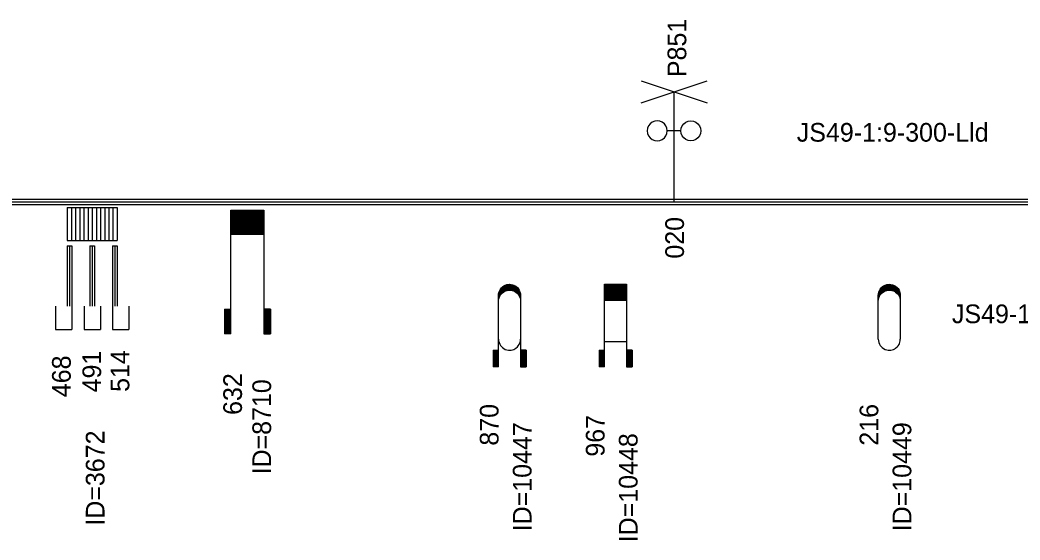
# Model space of a CAD drawing. Extents: x 2 to 10148, y 0 to 380.
# Drawn here: x 5043.1 to 5134, y 94.2 to 141.5 of the extents above; entities that cross this region are included whole.
import ezdxf

# ---------------------------------------------------------------- set-up
doc = ezdxf.new("R2010")
doc.units = 0
for name, color, linetype in [('CARA_S_OBJEKTY', 7, 'Continuous'), ('OBJEKTY_TEXT', 7, 'Continuous'), ('OBJEKTY_TVAR', 7, 'Continuous')]:
    doc.layers.add(name, color=color, linetype=linetype)

msp = doc.modelspace()

# ---------------------------------------------------------------- linework, layer by layer
at = {"layer": 'CARA_S_OBJEKTY'}
for p, q in [((4045.76, 125.25), (5128.601, 125.25)), ((4045.76, 125), (5128.601, 125)), ((4045.76, 124.75), (5128.601, 124.75)), ((5128.6, 125.25), (5974.91, 125.25)), ((5128.6, 125), (5974.91, 125)), ((5128.6, 124.75), (5974.91, 124.75))]:
    msp.add_line(p, q, dxfattribs=at)
at = {"layer": 'OBJEKTY_TVAR'}
for p, q in [((5099.568, 134), (5105.568, 136)), ((5099.568, 136), (5105.568, 134)), ((5102.568, 125), (5102.568, 135)), ((5100.251, 131.922), (5100.161, 131.702)), ((5100.401, 132.112), (5100.251, 131.922)), ((5100.591, 132.252), (5100.401, 132.112)), ((5100.811, 132.342), (5100.591, 132.252)), ((5101.041, 132.382), (5100.811, 132.342)), ((5101.281, 132.342), (5101.041, 132.382)), ((5101.501, 132.252), (5101.281, 132.342)), ((5101.691, 132.112), (5101.501, 132.252)), ((5101.831, 131.922), (5101.691, 132.112)), ((5101.921, 131.702), (5101.831, 131.922)), ((5103.221, 131.702), (5103.311, 131.922)), ((5103.311, 131.922), (5103.451, 132.112)), ((5103.451, 132.112), (5103.641, 132.252)), ((5103.641, 132.252), (5103.861, 132.342)), ((5103.861, 132.342), (5104.101, 132.382)), ((5104.101, 132.382), (5104.331, 132.342)), ((5104.331, 132.342), (5104.551, 132.252)), ((5104.551, 132.252), (5104.741, 132.112)), ((5104.741, 132.112), (5104.891, 131.922)), ((5104.891, 131.922), (5104.981, 131.702)), ((5100.161, 131.702), (5100.131, 131.462)), ((5100.131, 131.462), (5100.161, 131.232)), ((5100.161, 131.232), (5100.251, 131.012)), ((5100.251, 131.012), (5100.401, 130.822)), ((5101.691, 130.822), (5101.831, 131.012)), ((5101.831, 131.012), (5101.921, 131.232)), ((5101.951, 131.462), (5101.921, 131.702)), ((5101.921, 131.232), (5101.951, 131.462)), ((5103.191, 131.462), (5101.951, 131.462)), ((5103.191, 131.462), (5103.221, 131.702)), ((5103.221, 131.232), (5103.191, 131.462)), ((5103.311, 131.012), (5103.221, 131.232)), ((5103.451, 130.822), (5103.311, 131.012)), ((5104.891, 131.012), (5104.741, 130.822)), ((5104.981, 131.232), (5104.891, 131.012)), ((5104.981, 131.702), (5105.011, 131.462)), ((5105.011, 131.462), (5104.981, 131.232)), ((5100.401, 130.822), (5100.591, 130.672)), ((5100.591, 130.672), (5100.811, 130.582)), ((5100.811, 130.582), (5101.041, 130.552)), ((5101.041, 130.552), (5101.281, 130.582)), ((5101.281, 130.582), (5101.501, 130.672)), ((5101.501, 130.672), (5101.691, 130.822)), ((5103.641, 130.672), (5103.451, 130.822)), ((5103.861, 130.582), (5103.641, 130.672)), ((5104.101, 130.552), (5103.861, 130.582)), ((5104.331, 130.582), (5104.101, 130.552)), ((5104.551, 130.672), (5104.331, 130.582)), ((5104.741, 130.822), (5104.551, 130.672)), ((5047.408, 124.5), (5047.408, 121.5)), ((5047.408, 124.5), (5049.687, 124.5)), ((5047.788, 124.5), (5047.788, 121.5)), ((5048.168, 124.5), (5048.168, 121.5)), ((5048.548, 124.5), (5048.548, 121.5)), ((5048.928, 124.5), (5048.928, 121.5)), ((5049.307, 124.5), (5049.307, 121.5)), ((5049.687, 124.5), (5049.687, 121.5)), ((5049.687, 124.5), (5049.687, 121.5)), ((5049.687, 124.5), (5051.942, 124.5)), ((5050.063, 124.5), (5050.063, 121.5)), ((5050.439, 124.5), (5050.439, 121.5)), ((5050.815, 124.5), (5050.815, 121.5)), ((5051.19, 124.5), (5051.19, 121.5)), ((5051.566, 124.5), (5051.566, 121.5)), ((5051.942, 124.5), (5051.942, 121.5)), ((5062.295, 124.25), (5065.295, 124.25)), ((5062.295, 113), (5062.295, 124.25)), ((5062.295, 124.17), (5065.295, 124.17)), ((5062.295, 124.1), (5065.295, 124.1)), ((5062.295, 124.02), (5065.295, 124.02)), ((5062.295, 123.95), (5065.295, 123.95)), ((5062.295, 123.87), (5065.295, 123.87)), ((5062.295, 123.8), (5065.295, 123.8)), ((5062.295, 123.72), (5065.295, 123.72)), ((5062.295, 123.65), (5065.295, 123.65)), ((5065.295, 124.25), (5065.295, 113)), ((5062.295, 123.57), (5065.295, 123.57)), ((5062.295, 123.5), (5065.295, 123.5)), ((5062.295, 123.42), (5065.295, 123.42)), ((5062.295, 123.35), (5065.295, 123.35)), ((5062.295, 123.27), (5065.295, 123.27)), ((5062.295, 123.2), (5065.295, 123.2)), ((5062.295, 123.12), (5065.295, 123.12)), ((5062.295, 123.05), (5065.295, 123.05)), ((5062.295, 122.97), (5065.295, 122.97)), ((5062.295, 122.9), (5065.295, 122.9)), ((5062.295, 122.82), (5065.295, 122.82)), ((5062.295, 122.75), (5065.295, 122.75)), ((5062.295, 122.67), (5065.295, 122.67)), ((5062.295, 122.6), (5065.295, 122.6)), ((5062.295, 122.52), (5065.295, 122.52)), ((5062.295, 122.45), (5065.295, 122.45)), ((5062.295, 122.37), (5065.295, 122.37)), ((5062.295, 122.3), (5065.295, 122.3)), ((5062.295, 122.22), (5065.295, 122.22)), ((5062.295, 122.15), (5065.295, 122.15)), ((5062.295, 122.07), (5065.295, 122.07)), ((5047.408, 121.5), (5049.687, 121.5)), ((5047.408, 121), (5047.408, 115.5)), ((5047.408, 121), (5047.837, 121)), ((5047.622, 121), (5047.622, 115.5)), ((5047.837, 121), (5047.837, 115.5)), ((5049.473, 121), (5049.473, 115.5)), ((5049.473, 121), (5049.902, 121)), ((5049.687, 121.5), (5051.942, 121.5)), ((5049.687, 121), (5049.687, 115.5)), ((5049.902, 121), (5049.902, 115.5)), ((5051.513, 121), (5051.513, 115.5)), ((5051.513, 121), (5051.942, 121)), ((5051.728, 121), (5051.728, 115.5)), ((5051.942, 121), (5051.942, 115.5)), ((5086.967, 117.26), (5087.097, 117.35)), ((5087.017, 117.3), (5088.217, 117.3)), ((5087.087, 117.35), (5088.147, 117.35)), ((5087.097, 117.35), (5087.227, 117.42)), ((5087.177, 117.4), (5088.057, 117.4)), ((5087.227, 117.42), (5087.257, 117.43)), ((5087.257, 117.43), (5087.377, 117.47)), ((5087.307, 117.45), (5087.927, 117.45)), ((5087.377, 117.47), (5087.517, 117.49)), ((5087.517, 117.49), (5087.627, 117.5)), ((5087.627, 117.5), (5087.757, 117.49)), ((5087.757, 117.49), (5087.887, 117.46)), ((5087.887, 117.46), (5087.997, 117.43)), ((5087.997, 117.43), (5088.107, 117.37)), ((5088.107, 117.37), (5088.177, 117.32)), ((5088.177, 117.32), (5088.327, 117.21)), ((5096.256, 110), (5096.256, 117.5)), ((5096.256, 117.5), (5098.256, 117.5)), ((5096.256, 117.45), (5098.256, 117.45)), ((5096.256, 117.4), (5098.256, 117.4)), ((5096.256, 117.35), (5098.256, 117.35)), ((5096.256, 117.3), (5098.256, 117.3)), ((5098.256, 117.5), (5098.256, 110)), ((5121.49, 117.26), (5121.62, 117.35)), ((5121.54, 117.3), (5122.74, 117.3)), ((5121.61, 117.35), (5122.67, 117.35)), ((5121.62, 117.35), (5121.75, 117.42)), ((5121.7, 117.4), (5122.58, 117.4)), ((5121.75, 117.42), (5121.78, 117.43)), ((5121.78, 117.43), (5121.9, 117.47)), ((5121.83, 117.45), (5122.45, 117.45)), ((5121.9, 117.47), (5122.04, 117.49)), ((5122.04, 117.49), (5122.15, 117.5)), ((5122.15, 117.5), (5122.28, 117.49)), ((5122.28, 117.49), (5122.41, 117.46)), ((5122.41, 117.46), (5122.52, 117.43)), ((5122.52, 117.43), (5122.63, 117.37)), ((5122.63, 117.37), (5122.7, 117.32)), ((5122.7, 117.32), (5122.85, 117.21)), ((5086.617, 116.5), (5086.627, 116.65)), ((5086.617, 116.55), (5086.797, 116.55)), ((5086.617, 110), (5086.617, 116.5)), ((5086.617, 116.5), (5086.767, 116.5)), ((5086.617, 116.45), (5086.737, 116.45)), ((5086.617, 116.4), (5086.707, 116.4)), ((5086.627, 116.65), (5086.667, 116.81)), ((5086.627, 116.65), (5086.877, 116.65)), ((5086.627, 116.6), (5086.837, 116.6)), ((5086.637, 116.7), (5086.927, 116.7)), ((5086.647, 116.75), (5086.987, 116.75)), ((5086.667, 116.81), (5086.727, 116.95)), ((5086.667, 116.8), (5087.047, 116.8)), ((5086.667, 116.28), (5086.727, 116.43)), ((5086.677, 116.85), (5087.127, 116.85)), ((5086.697, 116.9), (5087.237, 116.9)), ((5086.727, 116.95), (5086.787, 117.06)), ((5086.727, 116.95), (5087.387, 116.95)), ((5086.727, 116.43), (5086.787, 116.53)), ((5086.747, 117), (5088.487, 117)), ((5086.777, 117.05), (5088.457, 117.05)), ((5086.787, 117.06), (5086.877, 117.18)), ((5086.787, 116.53), (5086.877, 116.65)), ((5086.817, 117.1), (5088.417, 117.1)), ((5086.857, 117.15), (5088.377, 117.15)), ((5086.877, 117.18), (5086.967, 117.26)), ((5086.877, 116.65), (5086.967, 116.74)), ((5086.907, 117.2), (5088.327, 117.2)), ((5086.957, 117.25), (5088.277, 117.25)), ((5086.967, 116.74), (5087.097, 116.83)), ((5087.097, 116.83), (5087.227, 116.9)), ((5087.227, 116.9), (5087.257, 116.91)), ((5087.257, 116.91), (5087.377, 116.95)), ((5087.377, 116.95), (5087.517, 116.97)), ((5087.517, 116.97), (5087.627, 116.98)), ((5087.627, 116.98), (5087.757, 116.97)), ((5087.757, 116.97), (5087.887, 116.94)), ((5087.847, 116.95), (5088.507, 116.95)), ((5087.887, 116.94), (5087.997, 116.9)), ((5087.997, 116.9), (5088.107, 116.85)), ((5087.997, 116.9), (5088.537, 116.9)), ((5088.107, 116.85), (5088.557, 116.85)), ((5088.107, 116.85), (5088.177, 116.8)), ((5088.177, 116.8), (5088.327, 116.68)), ((5088.187, 116.8), (5088.567, 116.8)), ((5088.247, 116.75), (5088.587, 116.75)), ((5088.307, 116.7), (5088.597, 116.7)), ((5088.327, 117.21), (5088.407, 117.11)), ((5088.327, 116.68), (5088.407, 116.59)), ((5088.357, 116.65), (5088.607, 116.65)), ((5088.397, 116.6), (5088.607, 116.6)), ((5088.407, 117.11), (5088.497, 116.98)), ((5088.407, 116.59), (5088.497, 116.46)), ((5088.437, 116.55), (5088.617, 116.55)), ((5088.467, 116.5), (5088.617, 116.5)), ((5088.497, 116.98), (5088.537, 116.89)), ((5088.497, 116.46), (5088.537, 116.37)), ((5088.497, 116.45), (5088.617, 116.45)), ((5088.527, 116.4), (5088.617, 116.4)), ((5088.537, 116.89), (5088.577, 116.77)), ((5088.537, 116.37), (5088.577, 116.24)), ((5088.577, 116.77), (5088.607, 116.65)), ((5088.607, 116.65), (5088.617, 116.56)), ((5088.617, 116.56), (5088.617, 116.5)), ((5088.617, 116.5), (5088.617, 110)), ((5096.256, 117.25), (5098.256, 117.25)), ((5096.256, 117.2), (5098.256, 117.2)), ((5096.256, 117.15), (5098.256, 117.15)), ((5096.256, 117.1), (5098.256, 117.1)), ((5096.256, 117.05), (5098.256, 117.05)), ((5096.256, 117), (5098.256, 117)), ((5096.256, 116.95), (5098.256, 116.95)), ((5096.256, 116.9), (5098.256, 116.9)), ((5096.256, 116.85), (5098.256, 116.85)), ((5096.256, 116.8), (5098.256, 116.8)), ((5096.256, 116.75), (5098.256, 116.75)), ((5096.256, 116.7), (5098.256, 116.7)), ((5096.256, 116.65), (5098.256, 116.65)), ((5096.256, 116.6), (5098.256, 116.6)), ((5096.256, 116.55), (5098.256, 116.55)), ((5096.256, 116.5), (5098.256, 116.5)), ((5096.256, 116.45), (5098.256, 116.45)), ((5096.256, 116.4), (5098.256, 116.4)), ((5121.14, 116.5), (5121.15, 116.65)), ((5121.14, 116.55), (5121.32, 116.55)), ((5121.14, 112.5), (5121.14, 116.5)), ((5121.14, 116.5), (5121.29, 116.5)), ((5121.14, 116.45), (5121.26, 116.45)), ((5121.14, 116.4), (5121.23, 116.4)), ((5121.15, 116.65), (5121.19, 116.81)), ((5121.15, 116.65), (5121.4, 116.65)), ((5121.15, 116.6), (5121.36, 116.6)), ((5121.16, 116.7), (5121.45, 116.7)), ((5121.17, 116.75), (5121.51, 116.75)), ((5121.19, 116.81), (5121.25, 116.95)), ((5121.19, 116.8), (5121.57, 116.8)), ((5121.19, 116.28), (5121.25, 116.43)), ((5121.2, 116.85), (5121.65, 116.85)), ((5121.22, 116.9), (5121.76, 116.9)), ((5121.25, 116.95), (5121.31, 117.06)), ((5121.25, 116.95), (5121.91, 116.95)), ((5121.25, 116.43), (5121.31, 116.53)), ((5121.27, 117), (5123.01, 117)), ((5121.3, 117.05), (5122.98, 117.05)), ((5121.31, 117.06), (5121.4, 117.18)), ((5121.31, 116.53), (5121.4, 116.65)), ((5121.34, 117.1), (5122.94, 117.1)), ((5121.38, 117.15), (5122.9, 117.15)), ((5121.4, 117.18), (5121.49, 117.26)), ((5121.4, 116.65), (5121.49, 116.74)), ((5121.43, 117.2), (5122.85, 117.2)), ((5121.48, 117.25), (5122.8, 117.25)), ((5121.49, 116.74), (5121.62, 116.83)), ((5121.62, 116.83), (5121.75, 116.9)), ((5121.75, 116.9), (5121.78, 116.91)), ((5121.78, 116.91), (5121.9, 116.95)), ((5121.9, 116.95), (5122.04, 116.97)), ((5122.04, 116.97), (5122.15, 116.98)), ((5122.15, 116.98), (5122.28, 116.97)), ((5122.28, 116.97), (5122.41, 116.94)), ((5122.37, 116.95), (5123.03, 116.95)), ((5122.41, 116.94), (5122.52, 116.9)), ((5122.52, 116.9), (5123.06, 116.9)), ((5122.52, 116.9), (5122.63, 116.85)), ((5122.63, 116.85), (5123.08, 116.85)), ((5122.63, 116.85), (5122.7, 116.8)), ((5122.7, 116.8), (5122.85, 116.68)), ((5122.71, 116.8), (5123.09, 116.8)), ((5122.77, 116.75), (5123.11, 116.75)), ((5122.83, 116.7), (5123.12, 116.7)), ((5122.85, 117.21), (5122.93, 117.11)), ((5122.85, 116.68), (5122.93, 116.59)), ((5122.88, 116.65), (5123.13, 116.65)), ((5122.92, 116.6), (5123.13, 116.6)), ((5122.93, 117.11), (5123.02, 116.98)), ((5122.93, 116.59), (5123.02, 116.46)), ((5122.96, 116.55), (5123.14, 116.55)), ((5122.99, 116.5), (5123.14, 116.5)), ((5123.02, 116.98), (5123.06, 116.89)), ((5123.02, 116.46), (5123.06, 116.37)), ((5123.02, 116.45), (5123.14, 116.45)), ((5123.05, 116.4), (5123.14, 116.4)), ((5123.06, 116.89), (5123.1, 116.77)), ((5123.06, 116.37), (5123.1, 116.24)), ((5123.1, 116.77), (5123.13, 116.65)), ((5123.13, 116.65), (5123.14, 116.56)), ((5123.14, 116.56), (5123.14, 116.5)), ((5123.14, 116.5), (5123.14, 112.5)), ((5046.337, 115.5), (5046.337, 113.4)), ((5047.837, 115.5), (5047.837, 113.4)), ((5048.937, 115.5), (5048.937, 113.4)), ((5050.437, 115.5), (5050.437, 113.4)), ((5051.513, 115.5), (5051.513, 113.4)), ((5053.013, 115.5), (5053.013, 113.4)), ((5086.617, 116.35), (5086.687, 116.35)), ((5086.617, 116.3), (5086.667, 116.3)), ((5086.617, 116.25), (5086.657, 116.25)), ((5086.617, 116.2), (5086.647, 116.2)), ((5086.617, 116.15), (5086.637, 116.15)), ((5086.617, 115.98), (5086.627, 116.13)), ((5086.617, 116.1), (5086.627, 116.1)), ((5086.627, 116.13), (5086.667, 116.28)), ((5088.547, 116.35), (5088.617, 116.35)), ((5088.567, 116.3), (5088.617, 116.3)), ((5088.577, 116.25), (5088.617, 116.25)), ((5088.577, 116.24), (5088.607, 116.13)), ((5088.587, 116.2), (5088.617, 116.2)), ((5088.597, 116.15), (5088.617, 116.15)), ((5088.607, 116.13), (5088.617, 116.03)), ((5088.607, 116.1), (5088.617, 116.1)), ((5088.617, 116.03), (5088.617, 115.98)), ((5096.256, 116.35), (5098.256, 116.35)), ((5096.256, 116.3), (5098.256, 116.3)), ((5096.256, 116.25), (5098.256, 116.25)), ((5096.256, 116.2), (5098.256, 116.2)), ((5096.256, 116.15), (5098.256, 116.15)), ((5096.256, 116.1), (5098.256, 116.1)), ((5096.256, 116.05), (5098.256, 116.05)), ((5121.14, 116.35), (5121.21, 116.35)), ((5121.14, 116.3), (5121.19, 116.3)), ((5121.14, 116.25), (5121.18, 116.25)), ((5121.14, 116.2), (5121.17, 116.2)), ((5121.14, 116.15), (5121.16, 116.15)), ((5121.14, 115.98), (5121.15, 116.13)), ((5121.14, 116.1), (5121.15, 116.1)), ((5121.15, 116.13), (5121.19, 116.28)), ((5123.07, 116.35), (5123.14, 116.35)), ((5123.09, 116.3), (5123.14, 116.3)), ((5123.1, 116.25), (5123.14, 116.25)), ((5123.1, 116.24), (5123.13, 116.13)), ((5123.11, 116.2), (5123.14, 116.2)), ((5123.12, 116.15), (5123.14, 116.15)), ((5123.13, 116.13), (5123.14, 116.03)), ((5123.13, 116.1), (5123.14, 116.1)), ((5123.14, 116.03), (5123.14, 115.98)), ((5061.695, 115.25), (5061.695, 113)), ((5061.695, 115.25), (5062.295, 115.25)), ((5061.765, 115.25), (5061.765, 113)), ((5061.845, 115.25), (5061.845, 113)), ((5061.915, 115.25), (5061.915, 113)), ((5061.995, 115.25), (5061.995, 113)), ((5062.065, 115.25), (5062.065, 113)), ((5062.145, 115.25), (5062.145, 113)), ((5062.215, 115.25), (5062.215, 113)), ((5065.895, 115.25), (5065.295, 115.25)), ((5065.375, 115.25), (5065.375, 113)), ((5065.445, 115.25), (5065.445, 113)), ((5065.525, 115.25), (5065.525, 113)), ((5065.595, 115.25), (5065.595, 113)), ((5065.675, 115.25), (5065.675, 113)), ((5065.745, 115.25), (5065.745, 113)), ((5065.825, 115.25), (5065.825, 113)), ((5065.895, 115.25), (5065.895, 113)), ((5046.337, 113.4), (5047.837, 113.4)), ((5048.937, 113.4), (5050.437, 113.4)), ((5051.513, 113.4), (5053.013, 113.4)), ((5062.295, 113), (5061.695, 113)), ((5065.295, 113), (5065.895, 113)), ((5086.617, 112.5), (5086.627, 112.35)), ((5086.627, 112.35), (5086.667, 112.2)), ((5086.667, 112.2), (5086.727, 112.05)), ((5086.727, 112.05), (5086.787, 111.95)), ((5086.787, 111.95), (5086.877, 111.83)), ((5086.877, 111.83), (5086.967, 111.74)), ((5088.327, 111.8), (5088.407, 111.9)), ((5088.407, 111.9), (5088.497, 112.02)), ((5088.497, 112.02), (5088.537, 112.11)), ((5088.537, 112.11), (5088.577, 112.24)), ((5088.577, 112.24), (5088.607, 112.35)), ((5088.607, 112.35), (5088.617, 112.45)), ((5088.617, 112.45), (5088.617, 112.5)), ((5096.256, 112.31), (5098.256, 112.31)), ((5121.14, 112.5), (5121.15, 112.35)), ((5121.15, 112.35), (5121.19, 112.2)), ((5121.19, 112.2), (5121.25, 112.05)), ((5121.25, 112.05), (5121.31, 111.95)), ((5121.31, 111.95), (5121.4, 111.83)), ((5121.4, 111.83), (5121.49, 111.74)), ((5122.85, 111.8), (5122.93, 111.9)), ((5122.93, 111.9), (5123.02, 112.02)), ((5123.02, 112.02), (5123.06, 112.11)), ((5123.06, 112.11), (5123.1, 112.24)), ((5123.1, 112.24), (5123.13, 112.35)), ((5123.13, 112.35), (5123.14, 112.45)), ((5123.14, 112.45), (5123.14, 112.5)), ((5086.117, 111.5), (5086.617, 111.5)), ((5086.117, 111.5), (5086.117, 110)), ((5086.167, 111.5), (5086.167, 110)), ((5086.217, 111.5), (5086.217, 110)), ((5086.267, 111.5), (5086.267, 110)), ((5086.317, 111.5), (5086.317, 110)), ((5086.367, 111.5), (5086.367, 110)), ((5086.417, 111.5), (5086.417, 110)), ((5086.467, 111.5), (5086.467, 110)), ((5086.517, 111.5), (5086.517, 110)), ((5086.567, 111.5), (5086.567, 110)), ((5086.967, 111.74), (5087.097, 111.65)), ((5087.097, 111.65), (5087.227, 111.58)), ((5087.227, 111.58), (5087.257, 111.57)), ((5087.257, 111.57), (5087.377, 111.53)), ((5087.377, 111.53), (5087.517, 111.51)), ((5087.517, 111.51), (5087.627, 111.5)), ((5087.627, 111.5), (5087.757, 111.51)), ((5087.757, 111.51), (5087.887, 111.54)), ((5087.887, 111.54), (5087.997, 111.58)), ((5087.997, 111.58), (5088.107, 111.63)), ((5088.107, 111.63), (5088.177, 111.68)), ((5088.177, 111.68), (5088.327, 111.8)), ((5089.117, 111.5), (5088.617, 111.5)), ((5088.667, 111.5), (5088.667, 110)), ((5088.717, 111.5), (5088.717, 110)), ((5088.767, 111.5), (5088.767, 110)), ((5088.817, 111.5), (5088.817, 110)), ((5088.867, 111.5), (5088.867, 110)), ((5088.917, 111.5), (5088.917, 110)), ((5088.967, 111.5), (5088.967, 110)), ((5089.017, 111.5), (5089.017, 110)), ((5089.067, 111.5), (5089.067, 110)), ((5089.117, 111.5), (5089.117, 110)), ((5095.756, 111.5), (5096.256, 111.5)), ((5095.756, 111.5), (5095.756, 110)), ((5095.806, 111.5), (5095.806, 110)), ((5095.856, 111.5), (5095.856, 110)), ((5095.906, 111.5), (5095.906, 110)), ((5095.956, 111.5), (5095.956, 110)), ((5096.006, 111.5), (5096.006, 110)), ((5096.056, 111.5), (5096.056, 110)), ((5096.106, 111.5), (5096.106, 110)), ((5096.156, 111.5), (5096.156, 110)), ((5096.206, 111.5), (5096.206, 110)), ((5098.756, 111.5), (5098.256, 111.5)), ((5098.306, 111.5), (5098.306, 110)), ((5098.356, 111.5), (5098.356, 110)), ((5098.406, 111.5), (5098.406, 110)), ((5098.456, 111.5), (5098.456, 110)), ((5098.506, 111.5), (5098.506, 110)), ((5098.556, 111.5), (5098.556, 110)), ((5098.606, 111.5), (5098.606, 110)), ((5098.656, 111.5), (5098.656, 110)), ((5098.706, 111.5), (5098.706, 110)), ((5098.756, 111.5), (5098.756, 110)), ((5121.49, 111.74), (5121.62, 111.65)), ((5121.62, 111.65), (5121.75, 111.58)), ((5121.75, 111.58), (5121.78, 111.57)), ((5121.78, 111.57), (5121.9, 111.53)), ((5121.9, 111.53), (5122.04, 111.51)), ((5122.04, 111.51), (5122.15, 111.5)), ((5122.15, 111.5), (5122.28, 111.51)), ((5122.28, 111.51), (5122.41, 111.54)), ((5122.41, 111.54), (5122.52, 111.58)), ((5122.52, 111.58), (5122.63, 111.63)), ((5122.63, 111.63), (5122.7, 111.68)), ((5122.7, 111.68), (5122.85, 111.8)), ((5086.617, 110), (5086.117, 110)), ((5088.617, 110), (5089.117, 110)), ((5096.256, 110), (5095.756, 110)), ((5098.256, 110), (5098.756, 110))]:
    msp.add_line(p, q, dxfattribs=at)

# ---------------------------------------------------------------- texts
at = {"layer": 'OBJEKTY_TEXT'}
for s, p in [('P851', (5103.683, 136.345)), ('020', (5103.474, 119.835)), ('468', (5047.731, 107.233)), ('491', (5050.493, 107.672)), ('514', (5053.056, 107.716)), ('632', (5063.295, 105.622)), ('ID=8710', (5065.943, 100.207)), ('870', (5086.617, 102.825)), ('216', (5121.14, 102.825)), ('967', (5096.256, 101.825)), ('ID=10447', (5089.617, 95.033)), ('ID=10449', (5124.14, 95.033)), ('ID=3672', (5050.8, 95.546)), ('ID=10448', (5099.256, 94.033))]:
    msp.add_text(s, height=1.7, rotation=90, dxfattribs=at).set_placement(p)
for s, p in [('JS49-1:9-300-Lld', (5113.726, 130.475)), ('JS49-1:9-300-Lpd', (5127.829, 113.965))]:
    msp.add_text(s, height=1.7, dxfattribs=at).set_placement(p)

doc.saveas('drawing.dxf')
